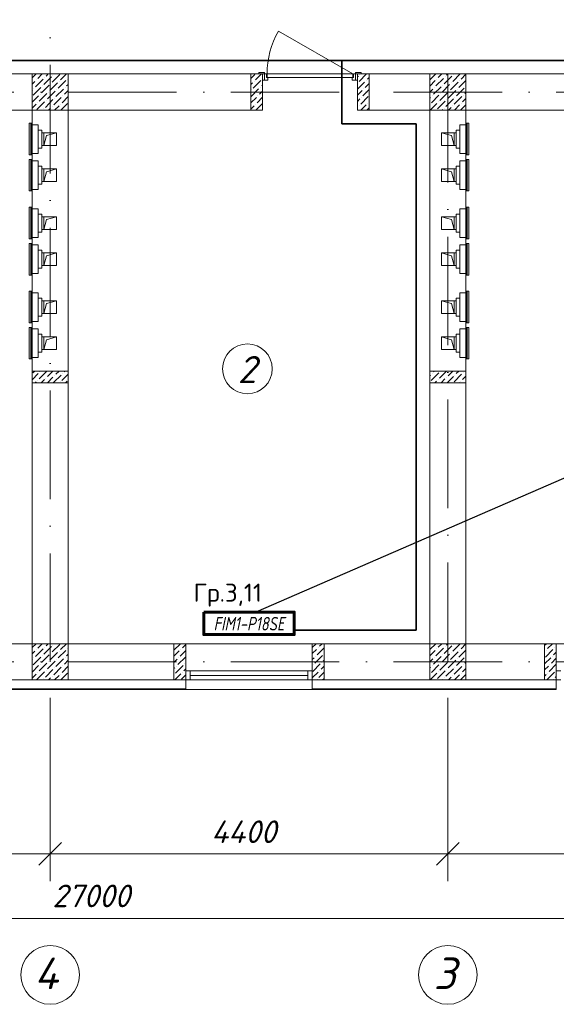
# Model space of a CAD drawing. Header units: millimetres. Extents: x 1114507 to 93926427, y 174473 to 817039.
# Tile 389 of 483: x 1967621 to 1973559, y 763038 to 773925. Entities that reach past the tile are written whole.
import ezdxf
from ezdxf.enums import TextEntityAlignment as Align

# ---------------------------------------------------------------- set-up
doc = ezdxf.new("R2010")
doc.units = ezdxf.units.MM
doc.linetypes.add('ACAD_ISO10W100', pattern=[18, 12, -3, 0, -3])
doc.linetypes.add('ADSK_Скрыто', pattern=[6, 3, -3])
for name, color, linetype, lineweight in [('_Hidden_', 7, 'ADSK_Скрыто', 9), ('Doors', 86, 'Continuous', 13), ('expl', 234, 'Continuous', 13), ('Mechanical Equipment', 7, 'Continuous', 18), ('PLAN', 250, 'Continuous', 25), ('Radiator', 40, 'Continuous', 60), ('размеры', 12, 'Continuous', 15), ('ТЕХНОЛОГИЯ', 36, 'Continuous', 18)]:
    doc.layers.add(name, color=color, linetype=linetype, lineweight=lineweight)
for name, color, linetype in [('chiller fankoyl', 7, 'Continuous'), ('RAZMERNAR', 152, 'Continuous'), ('ventilatsiya', 7, 'Continuous')]:
    doc.layers.add(name, color=color, linetype=linetype)
doc.styles.add('iso', font='isocpeur.TTF')
doc.styles.add('ISOC-330-0.77', font='isocpeui.ttf', dxfattribs={"width": 0.77, "height": 330})
doc.styles.get("Standard").update_dxf_attribs({"font": 'isocpeui.ttf'})
doc.styles.add('Суннат', font='ariali.ttf', dxfattribs={"height": 250})

# ---------------------------------------------------------------- blocks, each defined once
blk = doc.blocks.new('blokqav3mak')
at = {"color": 1, "linetype": 'ACAD_ISO10W100', "lineweight": 0, "ltscale": 100}
for p, q in [((1612766, 782425), (1612766, 766825)), ((1617166, 773325), (1617166, 766825)), ((1626766, 773125), (1599766, 773125)), ((1626766, 766825), (1599766, 766825))]:
    blk.add_line(p, q, dxfattribs=at)
at = {"lineweight": 0, "ltscale": 100}
for p, q in [((1612966, 773325), (1611766, 773325)), ((1615116, 773325), (1612966, 773325)), ((1612966, 773325), (1612966, 767025)), ((1615116, 772925), (1615116, 773325)), ((1616966, 773325), (1616166, 773325)), ((1616166, 772925), (1616166, 773325)), ((1616966, 773325), (1616966, 767025)), ((1624716, 773325), (1617366, 773325)), ((1612566, 772925), (1611766, 772925)), ((1612566, 772925), (1612566, 767025)), ((1615116, 772925), (1612966, 772925)), ((1616966, 772925), (1616166, 772925)), ((1624716, 772925), (1617366, 772925)), ((1617366, 772925), (1617366, 767025)), ((1611566, 767025), (1614136, 767025)), ((1614266, 767025), (1614266, 766625)), ((1615666, 767025), (1614266, 767025)), ((1615666, 767025), (1615666, 766625)), ((1615796, 767025), (1618366, 767025)), ((1618366, 767025), (1618366, 766625)), ((1619766, 767025), (1618366, 767025)), ((1611566, 766625), (1614266, 766625)), ((1615796, 766625), (1618236, 766625)), ((1615666, 766518), (1614266, 766518))]:
    blk.add_line(p, q, dxfattribs=at)
at = {"linetype": 'Continuous', "lineweight": 0, "ltscale": 100}
for p, q in [((1612566, 773282), (1612610, 773325)), ((1612566, 773214), (1612595, 773243)), ((1612603, 773184), (1612687, 773268)), ((1612611, 773260), (1612611, 773260)), ((1612628, 773276), (1612677, 773325)), ((1612696, 773209), (1612780, 773293)), ((1612704, 773285), (1612704, 773285)), ((1612721, 773302), (1612744, 773325)), ((1612788, 773234), (1612872, 773318)), ((1612797, 773310), (1612797, 773310)), ((1612856, 773167), (1612940, 773251)), ((1612864, 773243), (1612864, 773243)), ((1612881, 773260), (1612947, 773325)), ((1612957, 773268), (1612957, 773268)), ((1614986, 773274, 0), (1615031, 773319, 0)), ((1615014, 773167, 0), (1615098, 773251, 0)), ((1615022, 773243, 0), (1615022, 773243, 0)), ((1615039, 773260, 0), (1615105, 773325, 0)), ((1615115, 773268, 0), (1615115, 773268, 0)), ((1616166, 773292, 0), (1616176, 773302, 0)), ((1616166, 773157, 0), (1616244, 773234, 0)), ((1616185, 773243, 0), (1616267, 773325, 0)), ((1616193, 773319, 0), (1616193, 773319, 0)), ((1616261, 773251, 0), (1616261, 773251, 0)), ((1616277, 773268, 0), (1616296, 773287, 0)), ((1616966, 773191), (1617026, 773251)), ((1616967, 773260), (1617033, 773325)), ((1617035, 773192), (1617119, 773276)), ((1617043, 773268), (1617043, 773268)), ((1617060, 773285), (1617100, 773325)), ((1617127, 773217), (1617211, 773302)), ((1617136, 773293), (1617136, 773293)), ((1617152, 773310), (1617168, 773325)), ((1617195, 773150), (1617279, 773234)), ((1617220, 773243), (1617302, 773325)), ((1617228, 773318), (1617228, 773318)), ((1617287, 773175), (1617366, 773254)), ((1617296, 773251), (1617296, 773251)), ((1617312, 773268), (1617366, 773322)), ((1612566, 773147), (1612569, 773150)), ((1612578, 773091), (1612662, 773175)), ((1612586, 773167), (1612586, 773167)), ((1612670, 773116), (1612755, 773201)), ((1612679, 773192), (1612679, 773192)), ((1612738, 773049), (1612822, 773133)), ((1612746, 773125), (1612746, 773125)), ((1612763, 773142), (1612847, 773226)), ((1612771, 773217), (1612771, 773217)), ((1612830, 773074), (1612915, 773158)), ((1612839, 773150), (1612839, 773150)), ((1612923, 773100), (1612966, 773143)), ((1612931, 773175), (1612931, 773175)), ((1612948, 773192), (1612966, 773210)), ((1614986, 773207, 0), (1615006, 773226, 0)), ((1614989, 773074, 0), (1615073, 773159, 0)), ((1614997, 773150, 0), (1614997, 773150, 0)), ((1615081, 773100, 0), (1615116, 773135, 0)), ((1615090, 773175, 0), (1615090, 773175, 0)), ((1615107, 773192, 0), (1615116, 773202, 0)), ((1616166, 773090, 0), (1616218, 773142, 0)), ((1616168, 773226, 0), (1616168, 773226, 0)), ((1616227, 773083, 0), (1616296, 773152, 0)), ((1616235, 773159, 0), (1616235, 773159, 0)), ((1616252, 773175, 0), (1616296, 773220, 0)), ((1616966, 773124), (1617001, 773158)), ((1617009, 773100), (1617094, 773184)), ((1617018, 773175), (1617018, 773175)), ((1617102, 773125), (1617186, 773209)), ((1617110, 773201), (1617110, 773201)), ((1617169, 773057), (1617253, 773142)), ((1617178, 773133), (1617178, 773133)), ((1617203, 773226), (1617203, 773226)), ((1617262, 773083), (1617346, 773167)), ((1617270, 773158), (1617270, 773158)), ((1617355, 773108), (1617366, 773120)), ((1617363, 773184), (1617363, 773184)), ((1612566, 773012), (1612637, 773083)), ((1612620, 772931), (1612704, 773015)), ((1612645, 773024), (1612729, 773108)), ((1612654, 773100), (1612654, 773100)), ((1612713, 772956), (1612797, 773041)), ((1612721, 773032), (1612721, 773032)), ((1612805, 772982), (1612889, 773066)), ((1612814, 773057), (1612814, 773057)), ((1612898, 773007), (1612966, 773076)), ((1612906, 773083), (1612906, 773083)), ((1614986, 773005, 0), (1615048, 773066, 0)), ((1615056, 773007, 0), (1615116, 773067, 0)), ((1615065, 773083, 0), (1615065, 773083, 0)), ((1616166, 773022, 0), (1616193, 773049, 0)), ((1616202, 772990, 0), (1616286, 773074, 0)), ((1616210, 773066, 0), (1616210, 773066, 0)), ((1616294, 773015, 0), (1616296, 773018, 0)), ((1616966, 773057), (1616976, 773066)), ((1616984, 773007), (1617068, 773091)), ((1616993, 773083), (1616993, 773083)), ((1617051, 772940), (1617136, 773024)), ((1617060, 773015), (1617060, 773015)), ((1617077, 773032), (1617161, 773116)), ((1617085, 773108), (1617085, 773108)), ((1617144, 772965), (1617228, 773049)), ((1617152, 773041), (1617152, 773041)), ((1617237, 772990), (1617321, 773074)), ((1617245, 773066), (1617245, 773066)), ((1617329, 773015), (1617366, 773052)), ((1617338, 773091), (1617338, 773091)), ((1612566, 772945), (1612611, 772990)), ((1612628, 773007), (1612628, 773007)), ((1612696, 772940), (1612696, 772940)), ((1612749, 772925), (1612771, 772948)), ((1612788, 772965), (1612788, 772965)), ((1612816, 772925), (1612864, 772973)), ((1612881, 772990), (1612881, 772990)), ((1612883, 772925), (1612957, 772999)), ((1612965, 772940), (1612966, 772941)), ((1614986, 772937, 0), (1615022, 772973, 0)), ((1615039, 772990, 0), (1615039, 772990, 0)), ((1615042, 772925, 0), (1615115, 772999, 0)), ((1616166, 772955, 0), (1616168, 772957, 0)), ((1616185, 772973, 0), (1616185, 772973, 0)), ((1616204, 772925, 0), (1616261, 772982, 0)), ((1616271, 772925, 0), (1616296, 772950, 0)), ((1616277, 772999, 0), (1616277, 772999, 0)), ((1616967, 772990), (1616967, 772990)), ((1616970, 772925), (1617043, 772999)), ((1617104, 772925), (1617110, 772931)), ((1617127, 772948), (1617127, 772948)), ((1617172, 772925), (1617203, 772956)), ((1617220, 772973), (1617220, 772973)), ((1617239, 772925), (1617296, 772982)), ((1617306, 772925), (1617366, 772985)), ((1617312, 772999), (1617312, 772999)), ((1612566, 769944, 0), (1612635, 770013, 0)), ((1612576, 770021, 0), (1612595, 770040, 0)), ((1612644, 769954, 0), (1612728, 770038, 0)), ((1612652, 770030, 0), (1612652, 770030, 0)), ((1612719, 769962, 0), (1612719, 769962, 0)), ((1612735, 769910, 0), (1612795, 769971, 0)), ((1612736, 769979, 0), (1612797, 770040, 0)), ((1612804, 769912, 0), (1612888, 769996, 0)), ((1612812, 769987, 0), (1612812, 769987, 0)), ((1612829, 770004, 0), (1612865, 770040, 0)), ((1612896, 769937, 0), (1612966, 770007, 0)), ((1612905, 770013, 0), (1612905, 770013, 0)), ((1612922, 770030, 0), (1612932, 770040, 0)), ((1616966, 769988, 0), (1616974, 769996, 0)), ((1616983, 769937, 0), (1617067, 770021, 0)), ((1616991, 770013, 0), (1616991, 770013, 0)), ((1617008, 770030, 0), (1617018, 770040, 0)), ((1617075, 769962, 0), (1617153, 770040, 0)), ((1617084, 770038, 0), (1617084, 770038, 0)), ((1617151, 769971, 0), (1617151, 769971, 0)), ((1617158, 769910, 0), (1617227, 769979, 0)), ((1617168, 769987, 0), (1617221, 770040, 0)), ((1617235, 769920, 0), (1617319, 770004, 0)), ((1617244, 769996, 0), (1617244, 769996, 0)), ((1617260, 770013, 0), (1617288, 770040, 0)), ((1617328, 769945, 0), (1617366, 769984, 0)), ((1617336, 770021, 0), (1617336, 770021, 0)), ((1617353, 770038, 0), (1617355, 770040, 0)), ((1612600, 769910, 0), (1612610, 769920, 0)), ((1612627, 769937, 0), (1612627, 769937, 0)), ((1612667, 769910, 0), (1612703, 769945, 0)), ((1612879, 769920, 0), (1612879, 769920, 0)), ((1612937, 769910, 0), (1612955, 769928, 0)), ((1617023, 769910, 0), (1617042, 769928, 0)), ((1617058, 769945, 0), (1617058, 769945, 0)), ((1617091, 769910, 0), (1617134, 769954, 0)), ((1617293, 769910, 0), (1617294, 769912, 0)), ((1617311, 769928, 0), (1617311, 769928, 0)), ((1617360, 769910, 0), (1617366, 769917, 0)), ((1612566, 766982), (1612610, 767025)), ((1612628, 766976), (1612677, 767025)), ((1612721, 767002), (1612744, 767025)), ((1612881, 766960), (1612947, 767025)), ((1614136, 766954, 0), (1614208, 767025, 0)), ((1615666, 766983, 0), (1615708, 767025, 0)), ((1615746, 766996, 0), (1615776, 767025, 0)), ((1616967, 766960), (1617033, 767025)), ((1617060, 766985), (1617100, 767025)), ((1617152, 767010), (1617168, 767025)), ((1617220, 766943), (1617302, 767025)), ((1617312, 766968), (1617366, 767022)), ((1618236, 767004, 0), (1618257, 767025, 0)), ((1618270, 766971, 0), (1618325, 767025, 0)), ((1612566, 766914), (1612595, 766943)), ((1612603, 766884), (1612687, 766968)), ((1612611, 766960), (1612611, 766960)), ((1612696, 766909), (1612780, 766993)), ((1612704, 766985), (1612704, 766985)), ((1612763, 766842), (1612847, 766926)), ((1612771, 766917), (1612771, 766917)), ((1612788, 766934), (1612872, 767018)), ((1612797, 767010), (1612797, 767010)), ((1612856, 766867), (1612940, 766951)), ((1612864, 766943), (1612864, 766943)), ((1612957, 766968), (1612957, 766968)), ((1614136, 766886, 0), (1614195, 766945, 0)), ((1614204, 766886, 0), (1614266, 766949, 0)), ((1614212, 766962, 0), (1614212, 766962, 0)), ((1614229, 766979, 0), (1614266, 767016, 0)), ((1615666, 766916, 0), (1615713, 766962, 0)), ((1615721, 766903, 0), (1615796, 766979, 0)), ((1615730, 766979, 0), (1615730, 766979, 0)), ((1616966, 766891), (1617026, 766951)), ((1617035, 766892), (1617119, 766976)), ((1617043, 766968), (1617043, 766968)), ((1617127, 766917), (1617211, 767002)), ((1617136, 766993), (1617136, 766993)), ((1617195, 766850), (1617279, 766934)), ((1617203, 766926), (1617203, 766926)), ((1617228, 767018), (1617228, 767018)), ((1617287, 766875), (1617366, 766954)), ((1617296, 766951), (1617296, 766951)), ((1618236, 766937, 0), (1618236, 766937, 0)), ((1618245, 766878, 0), (1618329, 766962, 0)), ((1618253, 766954, 0), (1618253, 766954, 0)), ((1618337, 766903, 0), (1618366, 766932, 0)), ((1618346, 766979, 0), (1618346, 766979, 0)), ((1618363, 766996, 0), (1618366, 767000, 0)), ((1612566, 766847), (1612569, 766850)), ((1612578, 766791), (1612662, 766875)), ((1612586, 766867), (1612586, 766867)), ((1612645, 766724), (1612729, 766808)), ((1612670, 766816), (1612755, 766901)), ((1612679, 766892), (1612679, 766892)), ((1612738, 766749), (1612822, 766833)), ((1612746, 766825), (1612746, 766825)), ((1612830, 766774), (1612915, 766858)), ((1612839, 766850), (1612839, 766850)), ((1612923, 766800), (1612966, 766843)), ((1612931, 766875), (1612931, 766875)), ((1612948, 766892), (1612966, 766910)), ((1614136, 766819, 0), (1614170, 766853, 0)), ((1614178, 766794, 0), (1614263, 766878, 0)), ((1614187, 766870, 0), (1614187, 766870, 0)), ((1615666, 766849, 0), (1615687, 766870, 0)), ((1615696, 766811, 0), (1615780, 766895, 0)), ((1615704, 766886, 0), (1615704, 766886, 0)), ((1615772, 766819, 0), (1615772, 766819, 0)), ((1615788, 766836, 0), (1615796, 766844, 0)), ((1616966, 766824), (1617001, 766858)), ((1617009, 766800), (1617094, 766884)), ((1617018, 766875), (1617018, 766875)), ((1617077, 766732), (1617161, 766816)), ((1617085, 766808), (1617085, 766808)), ((1617102, 766825), (1617186, 766909)), ((1617110, 766901), (1617110, 766901)), ((1617169, 766757), (1617253, 766842)), ((1617178, 766833), (1617178, 766833)), ((1617262, 766783), (1617346, 766867)), ((1617270, 766858), (1617270, 766858)), ((1617355, 766808), (1617366, 766820)), ((1617363, 766884), (1617363, 766884)), ((1618236, 766802, 0), (1618304, 766870, 0)), ((1618312, 766811, 0), (1618366, 766865, 0)), ((1618321, 766886, 0), (1618321, 766886, 0)), ((1612566, 766712), (1612637, 766783)), ((1612620, 766631), (1612704, 766715)), ((1612628, 766707), (1612628, 766707)), ((1612654, 766800), (1612654, 766800)), ((1612713, 766656), (1612797, 766741)), ((1612721, 766732), (1612721, 766732)), ((1612805, 766682), (1612889, 766766)), ((1612814, 766757), (1612814, 766757)), ((1612883, 766625), (1612957, 766699)), ((1612898, 766707), (1612966, 766776)), ((1612906, 766783), (1612906, 766783)), ((1614136, 766752, 0), (1614145, 766760, 0)), ((1614153, 766701, 0), (1614237, 766785, 0)), ((1614162, 766777, 0), (1614162, 766777, 0)), ((1614229, 766710, 0), (1614229, 766710, 0)), ((1614246, 766726, 0), (1614266, 766747, 0)), ((1614254, 766802, 0), (1614254, 766802, 0)), ((1615666, 766646, 0), (1615730, 766710, 0)), ((1615671, 766718, 0), (1615755, 766802, 0)), ((1615679, 766794, 0), (1615679, 766794, 0)), ((1615738, 766651, 0), (1615796, 766709, 0)), ((1615746, 766726, 0), (1615746, 766726, 0)), ((1615763, 766743, 0), (1615796, 766776, 0)), ((1616966, 766757), (1616976, 766766)), ((1616970, 766625), (1617043, 766699)), ((1616984, 766707), (1617068, 766791)), ((1616993, 766783), (1616993, 766783)), ((1617051, 766640), (1617136, 766724)), ((1617060, 766715), (1617060, 766715)), ((1617144, 766665), (1617228, 766749)), ((1617152, 766741), (1617152, 766741)), ((1617237, 766690), (1617321, 766774)), ((1617245, 766766), (1617245, 766766)), ((1617312, 766699), (1617312, 766699)), ((1617329, 766715), (1617366, 766752)), ((1617338, 766791), (1617338, 766791)), ((1618236, 766735, 0), (1618279, 766777, 0)), ((1618262, 766625, 0), (1618346, 766710, 0)), ((1618270, 766701, 0), (1618270, 766701, 0)), ((1618287, 766718, 0), (1618366, 766797, 0)), ((1618295, 766794, 0), (1618295, 766794, 0)), ((1618363, 766726, 0), (1618363, 766726, 0)), ((1612566, 766645), (1612611, 766690)), ((1612696, 766640), (1612696, 766640)), ((1612749, 766625), (1612771, 766648)), ((1612788, 766665), (1612788, 766665)), ((1612816, 766625), (1612864, 766673)), ((1612881, 766690), (1612881, 766690)), ((1612965, 766640), (1612966, 766641)), ((1614144, 766625, 0), (1614212, 766693, 0)), ((1614221, 766634, 0), (1614266, 766680, 0)), ((1615721, 766634, 0), (1615721, 766634, 0)), ((1615780, 766625, 0), (1615796, 766642, 0)), ((1616967, 766690), (1616967, 766690)), ((1617104, 766625), (1617110, 766631)), ((1617127, 766648), (1617127, 766648)), ((1617172, 766625), (1617203, 766656)), ((1617220, 766673), (1617220, 766673)), ((1617239, 766625), (1617296, 766682)), ((1617306, 766625), (1617366, 766685)), ((1618236, 766667, 0), (1618253, 766684, 0)), ((1618337, 766634, 0), (1618337, 766634, 0)), ((1618354, 766651, 0), (1618366, 766663, 0))]:
    blk.add_line(p, q, dxfattribs=at)
at = {"color": 5, "lineweight": 0}
for p, q in [((1614266, 766725), (1614316, 766725)), ((1614266, 766625), (1614266, 766725)), ((1615616, 766725), (1614316, 766725)), ((1614316, 766725), (1614316, 766625)), ((1615666, 766725), (1615616, 766725)), ((1615616, 766725), (1615616, 766625)), ((1615666, 766625), (1615666, 766725)), ((1618366, 766725), (1618416, 766725)), ((1618366, 766625), (1618366, 766725)), ((1614316, 766625), (1614266, 766625)), ((1615616, 766675), (1614316, 766675)), ((1615616, 766625), (1614316, 766625)), ((1615616, 766625), (1615666, 766625)), ((1618416, 766625), (1618366, 766625))]:
    blk.add_line(p, q, dxfattribs=at)
at = {"color": 252, "lineweight": 0, "ltscale": 100}
for p, q in [((1614266, 766625), (1614266, 766517)), ((1615666, 766625), (1615666, 766518)), ((1618366, 766625), (1618366, 766518)), ((1611566, 766518), (1614266, 766518)), ((1615666, 766518), (1618366, 766518))]:
    blk.add_line(p, q, dxfattribs=at)
at = {"color": 32, "lineweight": 0, "ltscale": 100}
for p, q in [((1611566, 766525), (1614266, 766525)), ((1615666, 766525), (1618366, 766525))]:
    blk.add_line(p, q, dxfattribs=at)
at = {"color": 0, "linetype": 'ByBlock', "lineweight": 0}
for p, q in [((1612891, 764826), (1612641, 764576)), ((1612641, 764576), (1612891, 764826)), ((1617041, 764576), (1617291, 764826)), ((1617291, 764826), (1617041, 764576))]:
    blk.add_line(p, q, dxfattribs=at)
at = {"layer": '_Hidden_', "color": 5, "lineweight": 0}
for p, q in [((1612563, 772780), (1612563, 772780)), ((1612566, 772764), (1612566, 772764)), ((1612566, 772764), (1612566, 772764)), ((1612609, 772764), (1612609, 772764)), ((1612609, 772764), (1612609, 772764)), ((1612633, 772764), (1612633, 772764)), ((1612633, 772764), (1612633, 772764)), ((1617299, 772764), (1617299, 772764)), ((1617299, 772764), (1617299, 772764)), ((1617323, 772764), (1617323, 772764)), ((1617323, 772764), (1617323, 772764)), ((1617366, 772764), (1617366, 772764)), ((1617366, 772764), (1617366, 772764)), ((1617370, 772780), (1617370, 772780)), ((1612563, 772431), (1612563, 772431)), ((1612563, 772380), (1612563, 772380)), ((1612566, 772446), (1612566, 772446)), ((1612566, 772446), (1612566, 772446)), ((1612566, 772364), (1612566, 772364)), ((1612566, 772364), (1612566, 772364)), ((1612609, 772446), (1612609, 772446)), ((1612609, 772446), (1612609, 772446)), ((1612609, 772364), (1612609, 772364)), ((1612609, 772364), (1612609, 772364)), ((1612633, 772446), (1612633, 772446)), ((1612633, 772446), (1612633, 772446)), ((1612633, 772364), (1612633, 772364)), ((1612633, 772364), (1612633, 772364)), ((1617299, 772446), (1617299, 772446)), ((1617299, 772446), (1617299, 772446)), ((1617299, 772364), (1617299, 772364)), ((1617299, 772364), (1617299, 772364)), ((1617323, 772446), (1617323, 772446)), ((1617323, 772446), (1617323, 772446)), ((1617323, 772364), (1617323, 772364)), ((1617323, 772364), (1617323, 772364)), ((1617366, 772446), (1617366, 772446)), ((1617366, 772446), (1617366, 772446)), ((1617366, 772364), (1617366, 772364)), ((1617366, 772364), (1617366, 772364)), ((1617370, 772431), (1617370, 772431)), ((1617370, 772380), (1617370, 772380)), ((1612563, 772031), (1612563, 772031)), ((1612566, 772047), (1612566, 772046)), ((1612566, 772046), (1612566, 772047)), ((1612609, 772047), (1612609, 772046)), ((1612609, 772046), (1612609, 772047)), ((1612633, 772046), (1612633, 772047)), ((1612633, 772047), (1612633, 772046)), ((1617299, 772046), (1617299, 772047)), ((1617299, 772047), (1617299, 772046)), ((1617323, 772047), (1617323, 772046)), ((1617323, 772046), (1617323, 772047)), ((1617366, 772047), (1617366, 772046)), ((1617366, 772046), (1617366, 772047)), ((1617370, 772031), (1617370, 772031)), ((1612563, 771851), (1612563, 771851)), ((1612566, 771835), (1612566, 771835)), ((1612566, 771835), (1612566, 771835)), ((1612609, 771835), (1612609, 771835)), ((1612609, 771835), (1612609, 771835)), ((1612633, 771835), (1612633, 771835)), ((1612633, 771835), (1612633, 771835)), ((1617299, 771835), (1617299, 771835)), ((1617299, 771835), (1617299, 771835)), ((1617323, 771835), (1617323, 771835)), ((1617323, 771835), (1617323, 771835)), ((1617366, 771835), (1617366, 771835)), ((1617366, 771835), (1617366, 771835)), ((1617370, 771851), (1617370, 771851)), ((1612563, 771502), (1612563, 771502)), ((1612566, 771517), (1612566, 771517)), ((1612566, 771517), (1612566, 771517)), ((1612609, 771517), (1612609, 771517)), ((1612609, 771517), (1612609, 771517)), ((1612633, 771517), (1612633, 771517)), ((1612633, 771517), (1612633, 771517)), ((1617299, 771517), (1617299, 771517)), ((1617299, 771517), (1617299, 771517)), ((1617323, 771517), (1617323, 771517)), ((1617323, 771517), (1617323, 771517)), ((1617366, 771517), (1617366, 771517)), ((1617366, 771517), (1617366, 771517)), ((1617370, 771502), (1617370, 771502)), ((1612563, 771451), (1612563, 771451)), ((1612566, 771435), (1612566, 771436)), ((1612566, 771436), (1612566, 771435)), ((1612609, 771436), (1612609, 771435)), ((1612609, 771435), (1612609, 771436)), ((1612633, 771435), (1612633, 771436)), ((1612633, 771436), (1612633, 771435)), ((1617299, 771435), (1617299, 771436)), ((1617299, 771436), (1617299, 771435)), ((1617323, 771436), (1617323, 771435)), ((1617323, 771435), (1617323, 771436)), ((1617366, 771435), (1617366, 771436)), ((1617366, 771436), (1617366, 771435)), ((1617370, 771451), (1617370, 771451)), ((1612563, 771102), (1612563, 771102)), ((1612566, 771118), (1612566, 771118)), ((1612566, 771118), (1612566, 771118)), ((1612609, 771118), (1612609, 771118)), ((1612609, 771118), (1612609, 771118)), ((1612633, 771118), (1612633, 771118)), ((1612633, 771118), (1612633, 771118)), ((1617299, 771118), (1617299, 771118)), ((1617299, 771118), (1617299, 771118)), ((1617323, 771118), (1617323, 771118)), ((1617323, 771118), (1617323, 771118)), ((1617366, 771118), (1617366, 771118)), ((1617366, 771118), (1617366, 771118)), ((1617370, 771102), (1617370, 771102)), ((1612563, 770922), (1612563, 770922)), ((1612566, 770906), (1612566, 770906)), ((1612566, 770906), (1612566, 770906)), ((1612609, 770906), (1612609, 770906)), ((1612609, 770906), (1612609, 770906)), ((1612633, 770906), (1612633, 770906)), ((1612633, 770906), (1612633, 770906)), ((1617299, 770906), (1617299, 770906)), ((1617299, 770906), (1617299, 770906)), ((1617323, 770906), (1617323, 770906)), ((1617323, 770906), (1617323, 770906)), ((1617366, 770906), (1617366, 770906)), ((1617366, 770906), (1617366, 770906)), ((1617370, 770922), (1617370, 770922)), ((1612563, 770573), (1612563, 770573)), ((1612563, 770523), (1612563, 770523)), ((1612566, 770589), (1612566, 770588)), ((1612566, 770588), (1612566, 770589)), ((1612566, 770507), (1612566, 770507)), ((1612566, 770507), (1612566, 770507)), ((1612609, 770589), (1612609, 770588)), ((1612609, 770588), (1612609, 770589)), ((1612609, 770507), (1612609, 770507)), ((1612609, 770507), (1612609, 770507)), ((1612633, 770588), (1612633, 770589)), ((1612633, 770589), (1612633, 770588)), ((1612633, 770507), (1612633, 770507)), ((1612633, 770507), (1612633, 770507)), ((1617299, 770588), (1617299, 770589)), ((1617299, 770589), (1617299, 770588)), ((1617299, 770507), (1617299, 770507)), ((1617299, 770507), (1617299, 770507)), ((1617323, 770589), (1617323, 770588)), ((1617323, 770588), (1617323, 770589)), ((1617323, 770507), (1617323, 770507)), ((1617323, 770507), (1617323, 770507)), ((1617366, 770589), (1617366, 770588)), ((1617366, 770588), (1617366, 770589)), ((1617366, 770507), (1617366, 770507)), ((1617366, 770507), (1617366, 770507)), ((1617370, 770573), (1617370, 770573)), ((1617370, 770523), (1617370, 770523)), ((1612566, 770189), (1612566, 770189)), ((1612566, 770189), (1612566, 770189)), ((1612609, 770189), (1612609, 770189)), ((1612609, 770189), (1612609, 770189)), ((1612633, 770189), (1612633, 770189)), ((1612633, 770189), (1612633, 770189)), ((1617299, 770189), (1617299, 770189)), ((1617299, 770189), (1617299, 770189)), ((1617323, 770189), (1617323, 770189)), ((1617323, 770189), (1617323, 770189)), ((1617366, 770189), (1617366, 770189)), ((1617366, 770189), (1617366, 770189)), ((1612563, 770174), (1612563, 770174)), ((1617370, 770174), (1617370, 770174))]:
    blk.add_line(p, q, dxfattribs=at)
at = {"layer": 'Doors', "lineweight": 0}
for p, q in [((1616116, 773325), (1615294, 773800)), ((1615136, 773340), (1615076, 773340)), ((1615076, 773340), (1615076, 773325)), ((1615136, 773325), (1615136, 773340)), ((1616206, 773340), (1616146, 773340)), ((1616146, 773340), (1616146, 773325)), ((1616206, 773325), (1616206, 773340)), ((1615076, 773325), (1615136, 773325)), ((1615136, 773325), (1615116, 773325)), ((1615116, 773325), (1615116, 773255)), ((1615116, 773255), (1615136, 773255)), ((1615136, 773255), (1615136, 773325)), ((1615136, 773325), (1615161, 773325)), ((1615136, 773255), (1615136, 773325)), ((1615176, 773255), (1615136, 773255)), ((1615161, 773325), (1615161, 773285)), ((1615161, 773285), (1615176, 773285)), ((1616116, 773325), (1615166, 773325)), ((1615166, 773325), (1615166, 773285)), ((1615166, 773285), (1616116, 773285)), ((1615176, 773285), (1615176, 773255)), ((1616106, 773285), (1616106, 773255)), ((1616121, 773285), (1616106, 773285)), ((1616106, 773255), (1616146, 773255)), ((1616116, 773285), (1616116, 773325)), ((1616146, 773325), (1616121, 773325)), ((1616121, 773325), (1616121, 773285)), ((1616146, 773255), (1616146, 773325)), ((1616146, 773255), (1616146, 773325)), ((1616146, 773325), (1616166, 773325)), ((1616146, 773325), (1616206, 773325)), ((1616166, 773255), (1616146, 773255)), ((1616166, 773325), (1616166, 773255))]:
    blk.add_line(p, q, dxfattribs=at)
blk.add_arc((1616116, 773325), 950, 150, 180, dxfattribs=at)
at = {"layer": 'Mechanical Equipment', "color": 5, "lineweight": 0}
for p, q in [((1612534, 772780), (1612534, 772431)), ((1612534, 772780), (1612544, 772780)), ((1612544, 772780), (1612553, 772780)), ((1612553, 772780), (1612563, 772780)), ((1612553, 772431), (1612553, 772780)), ((1612563, 772431), (1612563, 772780)), ((1612563, 772431), (1612563, 772780)), ((1612609, 772764), (1612566, 772764)), ((1612566, 772754), (1612566, 772764)), ((1612566, 772764), (1612566, 772764)), ((1612566, 772456), (1612566, 772754)), ((1612633, 772764), (1612609, 772764)), ((1612609, 772764), (1612609, 772764)), ((1612609, 772764), (1612609, 772764)), ((1612633, 772764), (1612633, 772764)), ((1612633, 772764), (1612633, 772754)), ((1612633, 772754), (1612633, 772456)), ((1612675, 772705), (1612633, 772705)), ((1612675, 772705), (1612675, 772505)), ((1617258, 772705), (1617299, 772705)), ((1617258, 772705), (1617258, 772505)), ((1617299, 772764), (1617323, 772764)), ((1617299, 772764), (1617299, 772764)), ((1617299, 772764), (1617299, 772754)), ((1617299, 772754), (1617299, 772456)), ((1617323, 772764), (1617366, 772764)), ((1617323, 772764), (1617323, 772764)), ((1617323, 772764), (1617323, 772764)), ((1617366, 772754), (1617366, 772764)), ((1617366, 772764), (1617366, 772764)), ((1617366, 772456), (1617366, 772754)), ((1617369, 772431), (1617369, 772780)), ((1617370, 772431), (1617370, 772780)), ((1617379, 772780), (1617370, 772780)), ((1617389, 772780), (1617379, 772780)), ((1617379, 772431), (1617379, 772780)), ((1617398, 772780), (1617389, 772780)), ((1617398, 772780), (1617398, 772431)), ((1612633, 772505), (1612675, 772505)), ((1617299, 772505), (1617258, 772505)), ((1612544, 772431), (1612534, 772431)), ((1612534, 772380), (1612534, 772031)), ((1612534, 772380), (1612544, 772380)), ((1612553, 772431), (1612544, 772431)), ((1612544, 772380), (1612553, 772380)), ((1612563, 772431), (1612553, 772431)), ((1612553, 772380), (1612563, 772380)), ((1612553, 772031), (1612553, 772380)), ((1612563, 772031), (1612563, 772380)), ((1612563, 772031), (1612563, 772380)), ((1612566, 772446), (1612566, 772456)), ((1612566, 772446), (1612609, 772446)), ((1612566, 772446), (1612566, 772446)), ((1612609, 772364), (1612566, 772364)), ((1612566, 772354), (1612566, 772364)), ((1612566, 772364), (1612566, 772364)), ((1612609, 772446), (1612633, 772446)), ((1612609, 772446), (1612609, 772446)), ((1612609, 772446), (1612609, 772446)), ((1612633, 772364), (1612609, 772364)), ((1612609, 772364), (1612609, 772364)), ((1612609, 772364), (1612609, 772364)), ((1612633, 772456), (1612633, 772446)), ((1612633, 772446), (1612633, 772446)), ((1612633, 772364), (1612633, 772364)), ((1612633, 772364), (1612633, 772354)), ((1617299, 772456), (1617299, 772446)), ((1617323, 772446), (1617299, 772446)), ((1617299, 772446), (1617299, 772446)), ((1617299, 772364), (1617323, 772364)), ((1617299, 772364), (1617299, 772364)), ((1617299, 772364), (1617299, 772354)), ((1617366, 772446), (1617323, 772446)), ((1617323, 772446), (1617323, 772446)), ((1617323, 772446), (1617323, 772446)), ((1617323, 772364), (1617366, 772364)), ((1617323, 772364), (1617323, 772364)), ((1617323, 772364), (1617323, 772364)), ((1617366, 772446), (1617366, 772456)), ((1617366, 772446), (1617366, 772446)), ((1617366, 772354), (1617366, 772364)), ((1617366, 772364), (1617366, 772364)), ((1617369, 772031), (1617369, 772380)), ((1617370, 772431), (1617379, 772431)), ((1617370, 772031), (1617370, 772380)), ((1617379, 772380), (1617370, 772380)), ((1617379, 772431), (1617389, 772431)), ((1617389, 772380), (1617379, 772380)), ((1617379, 772031), (1617379, 772380)), ((1617389, 772431), (1617398, 772431)), ((1617398, 772380), (1617389, 772380)), ((1617398, 772380), (1617398, 772031)), ((1612566, 772056), (1612566, 772354)), ((1612633, 772354), (1612633, 772056)), ((1612675, 772305), (1612633, 772305)), ((1612675, 772305), (1612675, 772105)), ((1617258, 772305), (1617299, 772305)), ((1617258, 772305), (1617258, 772105)), ((1617299, 772354), (1617299, 772056)), ((1617366, 772056), (1617366, 772354)), ((1612544, 772031), (1612534, 772031)), ((1612553, 772031), (1612544, 772031)), ((1612563, 772031), (1612553, 772031)), ((1612566, 772046), (1612566, 772056)), ((1612566, 772047), (1612566, 772046)), ((1612566, 772046), (1612609, 772046)), ((1612609, 772047), (1612609, 772046)), ((1612609, 772046), (1612609, 772047)), ((1612609, 772046), (1612633, 772046)), ((1612633, 772105), (1612675, 772105)), ((1612633, 772056), (1612633, 772046)), ((1612633, 772046), (1612633, 772047)), ((1617299, 772105), (1617258, 772105)), ((1617299, 772056), (1617299, 772046)), ((1617299, 772046), (1617299, 772047)), ((1617323, 772046), (1617299, 772046)), ((1617323, 772047), (1617323, 772046)), ((1617323, 772046), (1617323, 772047)), ((1617366, 772046), (1617323, 772046)), ((1617366, 772046), (1617366, 772056)), ((1617366, 772047), (1617366, 772046)), ((1617370, 772031), (1617379, 772031)), ((1617379, 772031), (1617389, 772031)), ((1617389, 772031), (1617398, 772031)), ((1612534, 771851), (1612534, 771502)), ((1612534, 771851), (1612544, 771851)), ((1612544, 771851), (1612553, 771851)), ((1612553, 771851), (1612563, 771851)), ((1612553, 771502), (1612553, 771851)), ((1612563, 771502), (1612563, 771851)), ((1612563, 771502), (1612563, 771851)), ((1612609, 771835), (1612566, 771835)), ((1612566, 771825), (1612566, 771835)), ((1612566, 771835), (1612566, 771835)), ((1612566, 771527), (1612566, 771825)), ((1612633, 771835), (1612609, 771835)), ((1612609, 771835), (1612609, 771835)), ((1612609, 771835), (1612609, 771835)), ((1612633, 771835), (1612633, 771835)), ((1612633, 771835), (1612633, 771825)), ((1612633, 771825), (1612633, 771527)), ((1617299, 771835), (1617323, 771835)), ((1617299, 771835), (1617299, 771835)), ((1617299, 771835), (1617299, 771825)), ((1617299, 771825), (1617299, 771527)), ((1617323, 771835), (1617366, 771835)), ((1617323, 771835), (1617323, 771835)), ((1617323, 771835), (1617323, 771835)), ((1617366, 771825), (1617366, 771835)), ((1617366, 771835), (1617366, 771835)), ((1617366, 771527), (1617366, 771825)), ((1617369, 771502), (1617369, 771851)), ((1617370, 771502), (1617370, 771851)), ((1617379, 771851), (1617370, 771851)), ((1617389, 771851), (1617379, 771851)), ((1617379, 771502), (1617379, 771851)), ((1617398, 771851), (1617389, 771851)), ((1617398, 771851), (1617398, 771502)), ((1612675, 771776), (1612633, 771776)), ((1612675, 771776), (1612675, 771576)), ((1617258, 771776), (1617299, 771776)), ((1617258, 771776), (1617258, 771576)), ((1612544, 771502), (1612534, 771502)), ((1612553, 771502), (1612544, 771502)), ((1612563, 771502), (1612553, 771502)), ((1612566, 771517), (1612566, 771527)), ((1612566, 771517), (1612609, 771517)), ((1612566, 771517), (1612566, 771517)), ((1612609, 771517), (1612633, 771517)), ((1612609, 771517), (1612609, 771517)), ((1612609, 771517), (1612609, 771517)), ((1612633, 771576), (1612675, 771576)), ((1612633, 771527), (1612633, 771517)), ((1612633, 771517), (1612633, 771517)), ((1617299, 771576), (1617258, 771576)), ((1617299, 771527), (1617299, 771517)), ((1617323, 771517), (1617299, 771517)), ((1617299, 771517), (1617299, 771517)), ((1617366, 771517), (1617323, 771517)), ((1617323, 771517), (1617323, 771517)), ((1617323, 771517), (1617323, 771517)), ((1617366, 771517), (1617366, 771527)), ((1617366, 771517), (1617366, 771517)), ((1617370, 771502), (1617379, 771502)), ((1617379, 771502), (1617389, 771502)), ((1617389, 771502), (1617398, 771502)), ((1612534, 771451), (1612534, 771102)), ((1612534, 771451), (1612544, 771451)), ((1612544, 771451), (1612553, 771451)), ((1612553, 771451), (1612563, 771451)), ((1612553, 771102), (1612553, 771451)), ((1612563, 771102), (1612563, 771451)), ((1612563, 771102), (1612563, 771451)), ((1612609, 771436), (1612566, 771436)), ((1612566, 771426), (1612566, 771436)), ((1612566, 771436), (1612566, 771435)), ((1612566, 771128), (1612566, 771426)), ((1612633, 771436), (1612609, 771436)), ((1612609, 771436), (1612609, 771435)), ((1612609, 771435), (1612609, 771436)), ((1612633, 771435), (1612633, 771436)), ((1612633, 771436), (1612633, 771426)), ((1612633, 771426), (1612633, 771128)), ((1612675, 771377), (1612633, 771377)), ((1612675, 771377), (1612675, 771177)), ((1617258, 771377), (1617299, 771377)), ((1617258, 771377), (1617258, 771177)), ((1617299, 771436), (1617323, 771436)), ((1617299, 771435), (1617299, 771436)), ((1617299, 771436), (1617299, 771426)), ((1617299, 771426), (1617299, 771128)), ((1617323, 771436), (1617366, 771436)), ((1617323, 771436), (1617323, 771435)), ((1617323, 771435), (1617323, 771436)), ((1617366, 771426), (1617366, 771436)), ((1617366, 771436), (1617366, 771435)), ((1617366, 771128), (1617366, 771426)), ((1617369, 771102), (1617369, 771451)), ((1617370, 771102), (1617370, 771451)), ((1617379, 771451), (1617370, 771451)), ((1617389, 771451), (1617379, 771451)), ((1617379, 771102), (1617379, 771451)), ((1617398, 771451), (1617389, 771451)), ((1617398, 771451), (1617398, 771102)), ((1612633, 771177), (1612675, 771177)), ((1617299, 771177), (1617258, 771177)), ((1612544, 771102), (1612534, 771102)), ((1612553, 771102), (1612544, 771102)), ((1612563, 771102), (1612553, 771102)), ((1612566, 771118), (1612566, 771128)), ((1612566, 771118), (1612609, 771118)), ((1612566, 771118), (1612566, 771118)), ((1612609, 771118), (1612633, 771118)), ((1612609, 771118), (1612609, 771118)), ((1612609, 771118), (1612609, 771118)), ((1612633, 771128), (1612633, 771118)), ((1612633, 771118), (1612633, 771118)), ((1617299, 771128), (1617299, 771118)), ((1617323, 771118), (1617299, 771118)), ((1617299, 771118), (1617299, 771118)), ((1617366, 771118), (1617323, 771118)), ((1617323, 771118), (1617323, 771118)), ((1617323, 771118), (1617323, 771118)), ((1617366, 771118), (1617366, 771128)), ((1617366, 771118), (1617366, 771118)), ((1617370, 771102), (1617379, 771102)), ((1617379, 771102), (1617389, 771102)), ((1617389, 771102), (1617398, 771102)), ((1612534, 770922), (1612534, 770573)), ((1612534, 770922), (1612544, 770922)), ((1612544, 770922), (1612553, 770922)), ((1612553, 770922), (1612563, 770922)), ((1612553, 770573), (1612553, 770922)), ((1612563, 770573), (1612563, 770922)), ((1612563, 770573), (1612563, 770922)), ((1612609, 770906), (1612566, 770906)), ((1612566, 770896), (1612566, 770906)), ((1612566, 770906), (1612566, 770906)), ((1612566, 770598), (1612566, 770896)), ((1612633, 770906), (1612609, 770906)), ((1612609, 770906), (1612609, 770906)), ((1612609, 770906), (1612609, 770906)), ((1612633, 770906), (1612633, 770906)), ((1612633, 770906), (1612633, 770896)), ((1612633, 770896), (1612633, 770598)), ((1612675, 770847), (1612633, 770847)), ((1612675, 770847), (1612675, 770647)), ((1617258, 770847), (1617299, 770847)), ((1617258, 770847), (1617258, 770647)), ((1617299, 770906), (1617323, 770906)), ((1617299, 770906), (1617299, 770906)), ((1617299, 770906), (1617299, 770896)), ((1617299, 770896), (1617299, 770598)), ((1617323, 770906), (1617366, 770906)), ((1617323, 770906), (1617323, 770906)), ((1617323, 770906), (1617323, 770906)), ((1617366, 770896), (1617366, 770906)), ((1617366, 770906), (1617366, 770906)), ((1617366, 770598), (1617366, 770896)), ((1617369, 770573), (1617369, 770922)), ((1617370, 770573), (1617370, 770922)), ((1617379, 770922), (1617370, 770922)), ((1617389, 770922), (1617379, 770922)), ((1617379, 770573), (1617379, 770922)), ((1617398, 770922), (1617389, 770922)), ((1617398, 770922), (1617398, 770573)), ((1612633, 770647), (1612675, 770647)), ((1617299, 770647), (1617258, 770647)), ((1612544, 770573), (1612534, 770573)), ((1612534, 770523), (1612534, 770174)), ((1612534, 770523), (1612544, 770523)), ((1612553, 770573), (1612544, 770573)), ((1612544, 770523), (1612553, 770523)), ((1612563, 770573), (1612553, 770573)), ((1612553, 770523), (1612563, 770523)), ((1612553, 770174), (1612553, 770523)), ((1612563, 770174), (1612563, 770523)), ((1612563, 770174), (1612563, 770523)), ((1612566, 770588), (1612566, 770598)), ((1612566, 770589), (1612566, 770588)), ((1612566, 770588), (1612609, 770588)), ((1612609, 770507), (1612566, 770507)), ((1612566, 770497), (1612566, 770507)), ((1612566, 770507), (1612566, 770507)), ((1612609, 770589), (1612609, 770588)), ((1612609, 770588), (1612609, 770589)), ((1612609, 770588), (1612633, 770588)), ((1612633, 770507), (1612609, 770507)), ((1612609, 770507), (1612609, 770507)), ((1612609, 770507), (1612609, 770507)), ((1612633, 770598), (1612633, 770588)), ((1612633, 770588), (1612633, 770589)), ((1612633, 770507), (1612633, 770507)), ((1612633, 770507), (1612633, 770497)), ((1617299, 770598), (1617299, 770588)), ((1617299, 770588), (1617299, 770589)), ((1617323, 770588), (1617299, 770588)), ((1617299, 770507), (1617323, 770507)), ((1617299, 770507), (1617299, 770507)), ((1617299, 770507), (1617299, 770497)), ((1617323, 770589), (1617323, 770588)), ((1617323, 770588), (1617323, 770589)), ((1617366, 770588), (1617323, 770588)), ((1617323, 770507), (1617366, 770507)), ((1617323, 770507), (1617323, 770507)), ((1617323, 770507), (1617323, 770507)), ((1617366, 770588), (1617366, 770598)), ((1617366, 770589), (1617366, 770588)), ((1617366, 770497), (1617366, 770507)), ((1617366, 770507), (1617366, 770507)), ((1617369, 770174), (1617369, 770523)), ((1617370, 770573), (1617379, 770573)), ((1617370, 770174), (1617370, 770523)), ((1617379, 770523), (1617370, 770523)), ((1617379, 770573), (1617389, 770573)), ((1617389, 770523), (1617379, 770523)), ((1617379, 770174), (1617379, 770523)), ((1617389, 770573), (1617398, 770573)), ((1617398, 770523), (1617389, 770523)), ((1617398, 770523), (1617398, 770174)), ((1612566, 770199), (1612566, 770497)), ((1612633, 770497), (1612633, 770199)), ((1612675, 770448), (1612633, 770448)), ((1612675, 770448), (1612675, 770248)), ((1617258, 770448), (1617299, 770448)), ((1617258, 770448), (1617258, 770248)), ((1617299, 770497), (1617299, 770199)), ((1617366, 770199), (1617366, 770497)), ((1612566, 770189), (1612566, 770199)), ((1612566, 770189), (1612609, 770189)), ((1612566, 770189), (1612566, 770189)), ((1612609, 770189), (1612633, 770189)), ((1612609, 770189), (1612609, 770189)), ((1612609, 770189), (1612609, 770189)), ((1612633, 770248), (1612675, 770248)), ((1612633, 770199), (1612633, 770189)), ((1612633, 770189), (1612633, 770189)), ((1617299, 770248), (1617258, 770248)), ((1617299, 770199), (1617299, 770189)), ((1617323, 770189), (1617299, 770189)), ((1617299, 770189), (1617299, 770189)), ((1617366, 770189), (1617323, 770189)), ((1617323, 770189), (1617323, 770189)), ((1617323, 770189), (1617323, 770189)), ((1617366, 770189), (1617366, 770199)), ((1617366, 770189), (1617366, 770189)), ((1612544, 770174), (1612534, 770174)), ((1612553, 770174), (1612544, 770174)), ((1612563, 770174), (1612553, 770174)), ((1617370, 770174), (1617379, 770174)), ((1617379, 770174), (1617389, 770174)), ((1617389, 770174), (1617398, 770174))]:
    blk.add_line(p, q, dxfattribs=at)
at = {"layer": 'PLAN', "color": 158, "lineweight": 0}
for centre in [(1612766, 763363), (1617166, 763363)]:
    blk.add_circle(centre, 325, dxfattribs=at)
at = {"layer": 'RAZMERNAR', "lineweight": 0, "ltscale": 100}
for p, q in [((1612766, 766425), (1612766, 764401)), ((1612766, 766425), (1612766, 764401)), ((1617166, 766425), (1617166, 764401)), ((1617166, 766425), (1617166, 764401)), ((1612916, 764701), (1603016, 764701)), ((1617316, 764701), (1612616, 764701)), ((1622516, 764701), (1617016, 764701)), ((1626916, 763987), (1599616, 763987))]:
    blk.add_line(p, q, dxfattribs=at)
at = {"layer": 'ventilatsiya', "lineweight": 0, "ltscale": 100}
for p, q in [((1612742, 772675), (1612675, 772675)), ((1612836, 772675), (1612696, 772675)), ((1612696, 772675), (1612696, 772535)), ((1612696, 772535), (1612725, 772643)), ((1612725, 772643), (1612836, 772675)), ((1612836, 772535), (1612836, 772675)), ((1617207, 772643), (1617096, 772675)), ((1617096, 772535), (1617096, 772675)), ((1617096, 772675), (1617236, 772675)), ((1617191, 772675), (1617258, 772675)), ((1617236, 772535), (1617207, 772643)), ((1617236, 772675), (1617236, 772535)), ((1612742, 772535), (1612675, 772535)), ((1612696, 772535), (1612836, 772535)), ((1617236, 772535), (1617096, 772535)), ((1617191, 772535), (1617258, 772535)), ((1612742, 772275), (1612675, 772275)), ((1612836, 772275), (1612696, 772275)), ((1612696, 772275), (1612696, 772135)), ((1612725, 772244), (1612836, 772275)), ((1612836, 772135), (1612836, 772275)), ((1617207, 772244), (1617096, 772275)), ((1617096, 772135), (1617096, 772275)), ((1617096, 772275), (1617236, 772275)), ((1617191, 772275), (1617258, 772275)), ((1617236, 772275), (1617236, 772135)), ((1612696, 772135), (1612725, 772244)), ((1617236, 772135), (1617207, 772244)), ((1612742, 772135), (1612675, 772135)), ((1612696, 772135), (1612836, 772135)), ((1617236, 772135), (1617096, 772135)), ((1617191, 772135), (1617258, 772135)), ((1612742, 771746), (1612675, 771746)), ((1612836, 771746), (1612696, 771746)), ((1612696, 771746), (1612696, 771606)), ((1612696, 771606), (1612725, 771714)), ((1612725, 771714), (1612836, 771746)), ((1612836, 771606), (1612836, 771746)), ((1617207, 771714), (1617096, 771746)), ((1617096, 771606), (1617096, 771746)), ((1617096, 771746), (1617236, 771746)), ((1617191, 771746), (1617258, 771746)), ((1617236, 771606), (1617207, 771714)), ((1617236, 771746), (1617236, 771606)), ((1612742, 771606), (1612675, 771606)), ((1612696, 771606), (1612836, 771606)), ((1617236, 771606), (1617096, 771606)), ((1617191, 771606), (1617258, 771606)), ((1612742, 771347), (1612675, 771347)), ((1612836, 771347), (1612696, 771347)), ((1612696, 771347), (1612696, 771207)), ((1612696, 771207), (1612725, 771315)), ((1612725, 771315), (1612836, 771347)), ((1612836, 771207), (1612836, 771347)), ((1617207, 771315), (1617096, 771347)), ((1617096, 771207), (1617096, 771347)), ((1617096, 771347), (1617236, 771347)), ((1617191, 771347), (1617258, 771347)), ((1617236, 771207), (1617207, 771315)), ((1617236, 771347), (1617236, 771207)), ((1612742, 771207), (1612675, 771207)), ((1612696, 771207), (1612836, 771207)), ((1617236, 771207), (1617096, 771207)), ((1617191, 771207), (1617258, 771207)), ((1612742, 770817), (1612675, 770817)), ((1612836, 770817), (1612696, 770817)), ((1612696, 770817), (1612696, 770677)), ((1612696, 770677), (1612725, 770786)), ((1612725, 770786), (1612836, 770817)), ((1612836, 770677), (1612836, 770817)), ((1617207, 770786), (1617096, 770817)), ((1617096, 770677), (1617096, 770817)), ((1617096, 770817), (1617236, 770817)), ((1617191, 770817), (1617258, 770817)), ((1617236, 770677), (1617207, 770786)), ((1617236, 770817), (1617236, 770677)), ((1612742, 770677), (1612675, 770677)), ((1612696, 770677), (1612836, 770677)), ((1617236, 770677), (1617096, 770677)), ((1617191, 770677), (1617258, 770677)), ((1612742, 770418), (1612675, 770418)), ((1612836, 770418), (1612696, 770418)), ((1612696, 770418), (1612696, 770278)), ((1612725, 770386), (1612836, 770418)), ((1612836, 770278), (1612836, 770418)), ((1617207, 770386), (1617096, 770418)), ((1617096, 770278), (1617096, 770418)), ((1617096, 770418), (1617236, 770418)), ((1617191, 770418), (1617258, 770418)), ((1617236, 770418), (1617236, 770278)), ((1612696, 770278), (1612725, 770386)), ((1617236, 770278), (1617207, 770386)), ((1612742, 770278), (1612675, 770278)), ((1612696, 770278), (1612836, 770278)), ((1617236, 770278), (1617096, 770278)), ((1617191, 770278), (1617258, 770278))]:
    blk.add_line(p, q, dxfattribs=at)
at = {"layer": 'размеры', "lineweight": 0, "ltscale": 5}
for p, q in [((1612966, 773325), (1612566, 773325)), ((1612566, 773325), (1612566, 772925)), ((1612966, 772925), (1612966, 773325)), ((1614986, 773325), (1615116, 773325)), ((1614986, 772925), (1614986, 773325)), ((1615116, 773325), (1615116, 772925)), ((1616296, 773325), (1616166, 773325)), ((1616166, 773325), (1616166, 772925)), ((1616296, 772925), (1616296, 773325)), ((1617366, 773325), (1616966, 773325)), ((1616966, 773325), (1616966, 772925)), ((1617366, 772925), (1617366, 773325)), ((1612566, 772925), (1612966, 772925)), ((1615116, 772925), (1614986, 772925)), ((1616166, 772925), (1616296, 772925)), ((1616966, 772925), (1617366, 772925)), ((1612566, 769910), (1612566, 770040)), ((1612566, 770040), (1612966, 770040)), ((1612966, 770040), (1612566, 770040)), ((1612566, 770040), (1612566, 769910)), ((1612966, 770040), (1612966, 769910)), ((1612966, 769910), (1612966, 770040)), ((1616966, 769910), (1616966, 770040)), ((1616966, 770040), (1617366, 770040)), ((1617366, 770040), (1616966, 770040)), ((1616966, 770040), (1616966, 769910)), ((1617366, 770040), (1617366, 769910)), ((1617366, 769910), (1617366, 770040)), ((1612966, 769910), (1612566, 769910)), ((1612566, 769910), (1612966, 769910)), ((1617366, 769910), (1616966, 769910)), ((1616966, 769910), (1617366, 769910)), ((1612966, 767025), (1612566, 767025)), ((1612566, 767025), (1612566, 766625)), ((1612966, 766625), (1612966, 767025)), ((1614266, 767025), (1614136, 767025)), ((1614136, 767025), (1614136, 766625)), ((1614266, 766625), (1614266, 767025)), ((1615796, 767025), (1615666, 767025)), ((1615666, 767025), (1615666, 766625)), ((1615796, 766625), (1615796, 767025)), ((1617366, 767025), (1616966, 767025)), ((1616966, 767025), (1616966, 766625)), ((1617366, 766625), (1617366, 767025)), ((1618366, 767025), (1618236, 767025)), ((1618236, 767025), (1618236, 766625)), ((1618366, 766625), (1618366, 767025)), ((1612566, 766625), (1612966, 766625)), ((1614136, 766625), (1614266, 766625)), ((1615666, 766625), (1615796, 766625)), ((1616966, 766625), (1617366, 766625)), ((1618236, 766625), (1618366, 766625))]:
    blk.add_line(p, q, dxfattribs=at)
at = {"layer": 'ТЕХНОЛОГИЯ', "color": 152, "linetype": 'ByBlock', "lineweight": 0, "ltscale": 100}
for p, q in [((1614266, 766674), (1614266, 766624)), ((1615666, 766674), (1615666, 766624))]:
    blk.add_line(p, q, dxfattribs=at)
at = {"layer": 'PLAN', "lineweight": 0}
for s, p in [('4', (1612590, 763205)), ('3', (1617009, 763205))]:
    blk.add_text(s, height=350, dxfattribs=at).set_placement(p)
at = {"layer": 'RAZMERNAR', "lineweight": 0}
for s, p in [('4400', (1614548, 764821)), ('27000', (1612790, 764111))]:
    blk.add_text(s, height=250, dxfattribs=at).set_placement(p)
blk = doc.blocks.new('*U1731')
at = {"layer": 'Radiator', "color": 0, "lineweight": 60, "ltscale": 100}
blk.add_lwpolyline([(-500, 0), (500, 0), (500, 250), (-500, 250)], close=True, dxfattribs=at)
at = {"layer": 'Defpoints', "lineweight": 25, "style": 'ISOC-330-0.77', "width": 0.77, "flags": 1}
blk.add_attdef('ТИП', (-161, 299), '', height=150, dxfattribs=at)
at = {"layer": 'Defpoints', "color": 0, "lineweight": 25, "style": 'ISOC-330-0.77', "width": 0.77, "flags": 8}
blk.add_attdef('СЕК', text='', height=150, dxfattribs=at).set_placement((0, 129), align=Align.MIDDLE_CENTER)

msp = doc.modelspace()

# ---------------------------------------------------------------- linework, layer by layer
at = {"color": 4, "lineweight": 35, "ltscale": 100}
for p, q in [((1980770.6, 773475.1), (1961617.1, 773475.1)), ((1971184.2, 772775.1), (1971184.2, 773475.1)), ((1972008.7, 772775.1), (1971184.2, 772775.1)), ((1972008.7, 767175.1), (1972008.7, 772775.1)), ((1970658.7, 767175.1), (1972008.7, 767175.1))]:
    msp.add_line(p, q, dxfattribs=at)
at = {"ltscale": 10}
msp.add_line((1974658.7, 769295, 530), (1970235.3, 767375.1), dxfattribs=at)
at = {"layer": 'expl', "lineweight": 0}
msp.add_circle((1970140.9, 770064.7), 275.1, dxfattribs=at)

# ---------------------------------------------------------------- block references
at = {"color": 0}
msp.add_blockref('blokqav3mak', (355192.3, 0), dxfattribs=at)
at = {"layer": 'chiller fankoyl', "color": 0, "lineweight": 30}
ref = msp.add_blockref('*U1731', (1970158.7, 767375.1), dxfattribs=dict(at, xscale=-1, rotation=180))
ref.add_attrib('СЕК', 'FIM1-P18SE', dxfattribs={"layer": 'Defpoints', "color": 0, "lineweight": 25, "height": 150, "style": 'ISOC-330-0.77', "width": 0.77}).set_placement((1970158.9, 767246), align=Align.MIDDLE_CENTER)

# ---------------------------------------------------------------- texts
at = {"ltscale": 10, "char_height": 192.653, "width": 2280.039, "attachment_point": 1, "style": 'iso'}
for insert in [(1919894.7, 775423.6, 612.5), (1845877.5, 775020.6, 612.5), (1855989.2, 774980.2, 612.5), (1903620.9, 775053.8, 612.5), (1961727.3, 775053.8, 612.5), (1844725.1, 769564.4, 612.5), (1858709.8, 769564.4, 612.5), (1902468.4, 769564.4, 612.5), (1916453.1, 769564.4, 612.5), (1960574.9, 769564.4, 612.5)]:
    msp.add_mtext('\\pi128.59205;{\\LВнутренний блок\\P\\pi648.75481;\\l\\C6;Фанкойл \\P\\pi306.79596;\\C0;N=0,05 квт 1ф}', dxfattribs=dict(at, insert=insert))
at = {"lineweight": 0, "insert": (1970238.8, 769906.6), "char_height": 300, "width": 349.19, "attachment_point": 9}
msp.add_mtext('2', dxfattribs=at)
at = {"color": 0, "char_height": 200, "attachment_point": 1, "style": 'Суннат'}
for s, insert, width in [('\\pi1694.65184;{\\fISOCPEUR|b0|i0|c204|p34;\\LВвод от солнечных панелей к \\fISOCPEUR|b0|i0|c0|p34;\\P\\pi3194.65184;\\fISOCPEUR|b0|i0|c204|p34;инвертор с крыши }', (1658556.4, 769145.4), 5434.652), ('{\\fISOCPEUR|b0|i0|c204|p34;Гр.\\fISOCPEUR|b0|i0|c0|p34;3,11}', (1969544.5, 767689.7), 2509.849)]:
    msp.add_mtext(s, dxfattribs=dict(at, insert=insert, width=width))

doc.saveas('drawing.dxf')
